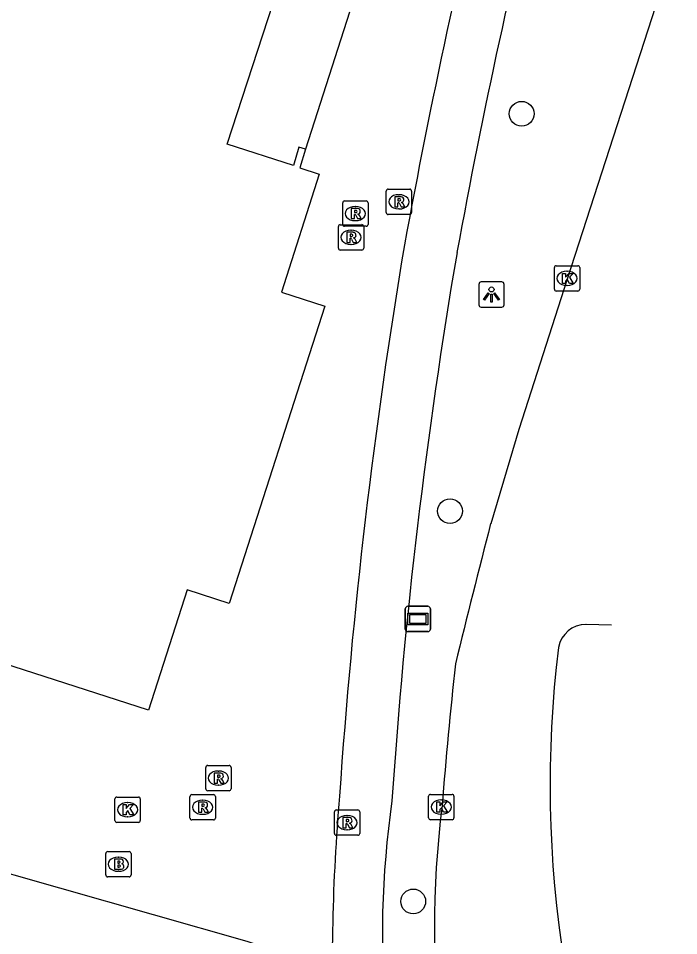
# Model space of a CAD drawing. Extents: x 160676 to 161153, y 383244 to 383713.
# Drawn here: x 161063.54 to 161089.61, y 383297.79 to 383334 of the extents above; entities that cross this region are included whole.
import ezdxf

# ---------------------------------------------------------------- set-up
doc = ezdxf.new("R2010")
doc.units = 0
for name, color, linetype in [('IMGEO_Boom', 7, 'Continuous'), ('IMGEO_Brandkraan', 7, 'Continuous'), ('IMGEO_Fietspad_gesloten', 7, 'Continuous'), ('IMGEO_Kolk', 7, 'Continuous'), ('IMGEO_Lichtpunt', 7, 'Continuous'), ('IMGEO_Pand', 7, 'Continuous'), ('IMGEO_Reclamebord', 7, 'Continuous'), ('IMGEO_Rijbaan_lokaal_gesloten', 7, 'Continuous'), ('IMGEO_Rioolput', 7, 'Continuous'), ('IMGEO_Voetpad_open', 7, 'Continuous')]:
    doc.layers.add(name, color=color, linetype=linetype)

msp = doc.modelspace()

# ---------------------------------------------------------------- linework, layer by layer
at = {"layer": 'IMGEO_Boom'}
for centre in [(161083.412, 383330.229), (161080.583, 383314.544), (161079.131, 383299.138)]:
    msp.add_circle(centre, 0.489, dxfattribs=at)
at = {"layer": 'IMGEO_Brandkraan'}
for p, q in [((161066.993, 383300.183), (161066.993, 383301.035)), ((161067.068, 383301.109), (161067.92, 383301.109)), ((161067.481, 383300.889), (161067.506, 383300.889)), ((161067.994, 383301.035), (161067.994, 383300.183)), ((161067.504, 383300.329), (161067.479, 383300.329)), ((161067.92, 383300.109), (161067.068, 383300.109))]:
    msp.add_line(p, q, dxfattribs=at)
for points in [[(161066.993, 383300.183), (161066.993, 383301.035)], [(161067.068, 383301.109), (161067.92, 383301.109)], [(161067.994, 383301.035), (161067.994, 383300.183)], [(161067.341, 383300.809), (161067.341, 383300.409), (161067.554, 383300.409)], [(161067.572, 383300.809), (161067.341, 383300.809)], [(161067.52, 383300.728), (161067.466, 383300.728), (161067.466, 383300.652)], [(161067.466, 383300.652), (161067.519, 383300.652)], [(161067.528, 383300.576), (161067.466, 383300.576), (161067.466, 383300.495)], [(161067.466, 383300.495), (161067.528, 383300.495)], [(161067.92, 383300.109), (161067.068, 383300.109)]]:
    msp.add_lwpolyline(points, dxfattribs=at)
for centre, radius, start, end in [((161067.07, 383301.033), 0.0765, 91.552, 178.448), ((161067.07, 383301.033), 0.0765, 91.552, 178.448), ((161067.918, 383301.033), 0.0765, 1.552, 88.448), ((161067.918, 383301.033), 0.0765, 1.552, 88.448), ((161067.521, 383300.69), 0.0379, 267.8285, 90.9355), ((161067.529, 383300.535), 0.0404, 269.8759, 90.5077), ((161067.576, 383300.664), 0.145, 59.4692, 91.5367), ((161067.601, 383300.711), 0.0922, 285.5137, 58.1501), ((161067.606, 383300.519), 0.105, 301.3115, 78.989), ((161067.07, 383300.185), 0.0765, 181.552, 268.448), ((161067.07, 383300.185), 0.0765, 181.552, 268.448), ((161067.56, 383300.66), 0.251, 268.6676, 293.5347), ((161067.918, 383300.185), 0.0765, 271.552, 358.448), ((161067.918, 383300.185), 0.0765, 271.552, 358.448)]:
    msp.add_arc(centre, radius, start, end, dxfattribs=at)
for centre, major_axis, ratio, start_param, end_param in [((161067.48, 383300.609), (-0.387, 0.002), 0.722429, 4.712389, 7.853982), ((161067.505, 383300.609), (-0.39, 0.002), 0.717154, 1.570796, 4.712389)]:
    msp.add_ellipse(centre, major_axis=major_axis, ratio=ratio, start_param=start_param, end_param=end_param, dxfattribs=at)
at = {"layer": 'IMGEO_Fietspad_gesloten'}
for centre, radius, start, end in [((161337.461, 383277.877), 262.943, 165.92194, 169.66337), ((161330.814, 383279.126), 254.086, 165.82512, 169.65393), ((161299.542, 383288.005), 223.844, 170.47225, 176.08333), ((161292.407, 383288.685), 214.601, 170.32297, 176.14495), ((161155.631, 383296.511), 79.7, 175.11724, 182.3005), ((161115.333, 383297.8), 37.42, 171.8377, 198.7986)]:
    msp.add_arc(centre, radius, start, end, dxfattribs=at)
at = {"layer": 'IMGEO_Kolk'}
for p, q in [((161084.703, 383323.305), (161084.703, 383324.157)), ((161084.778, 383324.231), (161085.63, 383324.231)), ((161085.704, 383324.157), (161085.704, 383323.305)), ((161085.191, 383324.011), (161085.216, 383324.011)), ((161085.214, 383323.451), (161085.189, 383323.451)), ((161085.63, 383323.231), (161084.778, 383323.231)), ((161067.355, 383302.333), (161067.355, 383303.185)), ((161067.43, 383303.259), (161068.282, 383303.259)), ((161068.356, 383303.185), (161068.356, 383302.333)), ((161079.737, 383302.439), (161079.737, 383303.291)), ((161079.812, 383303.365), (161080.664, 383303.365)), ((161080.225, 383303.145), (161080.25, 383303.145)), ((161080.738, 383303.291), (161080.738, 383302.439)), ((161067.843, 383303.039), (161067.868, 383303.039)), ((161067.866, 383302.479), (161067.841, 383302.479)), ((161080.664, 383302.365), (161079.812, 383302.365)), ((161080.248, 383302.585), (161080.223, 383302.585)), ((161068.282, 383302.259), (161067.43, 383302.259))]:
    msp.add_line(p, q, dxfattribs=at)
for points in [[(161084.703, 383323.305), (161084.703, 383324.157)], [(161084.778, 383324.231), (161085.63, 383324.231)], [(161085.704, 383324.157), (161085.704, 383323.305)], [(161085.024, 383323.931), (161085.147, 383323.931), (161085.147, 383323.78), (161085.277, 383323.931), (161085.441, 383323.931), (161085.295, 383323.78), (161085.448, 383323.531), (161085.296, 383323.531), (161085.211, 383323.695), (161085.147, 383323.628), (161085.147, 383323.531), (161085.024, 383323.531), (161085.024, 383323.931)], [(161085.63, 383323.231), (161084.778, 383323.231)], [(161067.355, 383302.333), (161067.355, 383303.185)], [(161067.43, 383303.259), (161068.282, 383303.259)], [(161068.356, 383303.185), (161068.356, 383302.333)], [(161079.737, 383302.439), (161079.737, 383303.291)], [(161079.812, 383303.365), (161080.664, 383303.365)], [(161080.058, 383303.065), (161080.181, 383303.065), (161080.181, 383302.914), (161080.311, 383303.065), (161080.475, 383303.065), (161080.329, 383302.914), (161080.482, 383302.665), (161080.33, 383302.665), (161080.245, 383302.829), (161080.181, 383302.762), (161080.181, 383302.665), (161080.058, 383302.665), (161080.058, 383303.065)], [(161080.738, 383303.291), (161080.738, 383302.439)], [(161067.676, 383302.959), (161067.799, 383302.959), (161067.799, 383302.808), (161067.929, 383302.959), (161068.093, 383302.959), (161067.947, 383302.808), (161068.1, 383302.559), (161067.948, 383302.559), (161067.863, 383302.723), (161067.799, 383302.656), (161067.799, 383302.559), (161067.676, 383302.559), (161067.676, 383302.959)], [(161080.664, 383302.365), (161079.812, 383302.365)], [(161068.282, 383302.259), (161067.43, 383302.259)]]:
    msp.add_lwpolyline(points, dxfattribs=at)
for centre, start, end in [((161084.78, 383324.155), 91.552, 178.448), ((161084.78, 383324.155), 91.552, 178.448), ((161085.628, 383324.155), 1.552, 88.448), ((161085.628, 383324.155), 1.552, 88.448), ((161084.78, 383323.307), 181.552, 268.448), ((161084.78, 383323.307), 181.552, 268.448), ((161085.628, 383323.307), 271.552, 358.448), ((161085.628, 383323.307), 271.552, 358.448), ((161067.432, 383303.183), 91.552, 178.448), ((161067.432, 383303.183), 91.552, 178.448), ((161068.28, 383303.183), 1.552, 88.448), ((161068.28, 383303.183), 1.552, 88.448), ((161079.814, 383303.289), 91.552, 178.448), ((161079.814, 383303.289), 91.552, 178.448), ((161080.662, 383303.289), 1.552, 88.448), ((161080.662, 383303.289), 1.552, 88.448), ((161067.432, 383302.335), 181.552, 268.448), ((161067.432, 383302.335), 181.552, 268.448), ((161068.28, 383302.335), 271.552, 358.448), ((161068.28, 383302.335), 271.552, 358.448), ((161079.814, 383302.441), 181.552, 268.448), ((161079.814, 383302.441), 181.552, 268.448), ((161080.662, 383302.441), 271.552, 358.448), ((161080.662, 383302.441), 271.552, 358.448)]:
    msp.add_arc(centre, 0.0765, start, end, dxfattribs=at)
for centre, major_axis, ratio, start_param, end_param in [((161085.19, 383323.731), (-0.387, 0.002), 0.722429, 4.712389, 7.853982), ((161085.215, 383323.731), (-0.39, 0.002), 0.717154, 1.570796, 4.712389), ((161080.224, 383302.865), (-0.387, 0.002), 0.722429, 4.712389, 7.853982), ((161080.249, 383302.865), (-0.39, 0.002), 0.717154, 1.570796, 4.712389), ((161067.842, 383302.759), (-0.387, 0.002), 0.722429, 4.712389, 7.853982), ((161067.867, 383302.759), (-0.39, 0.002), 0.717154, 1.570796, 4.712389)]:
    msp.add_ellipse(centre, major_axis=major_axis, ratio=ratio, start_param=start_param, end_param=end_param, dxfattribs=at)
at = {"layer": 'IMGEO_Lichtpunt'}
for p, q in [((161081.722, 383323.497), (161081.722, 383322.69)), ((161081.722, 383323.497), (161081.722, 383322.69)), ((161082.624, 383323.592), (161081.816, 383323.592)), ((161082.624, 383323.592), (161081.816, 383323.592)), ((161082.718, 383322.69), (161082.718, 383323.497)), ((161082.718, 383322.69), (161082.718, 383323.497)), ((161081.816, 383322.596), (161082.624, 383322.596)), ((161081.816, 383322.596), (161082.624, 383322.596))]:
    msp.add_line(p, q, dxfattribs=at)
for points in [[(161082.096, 383323.161), (161082.135, 383323.133), (161081.947, 383322.871), (161081.909, 383322.898), (161082.096, 383323.161)], [(161082.198, 383323.113), (161082.245, 383323.113), (161082.245, 383322.791), (161082.198, 383322.791), (161082.198, 383323.113)], [(161082.308, 383323.133), (161082.346, 383323.16), (161082.533, 383322.898), (161082.494, 383322.87), (161082.308, 383323.133)]]:
    msp.add_lwpolyline(points, dxfattribs=at)
msp.add_circle((161082.221, 383323.295), 0.0994, dxfattribs=at)
for centre, start, end in [((161081.816, 383323.497), 90, 180), ((161081.816, 383323.497), 90, 180), ((161082.624, 383323.497), 0, 90), ((161082.624, 383323.497), 0, 90), ((161081.816, 383322.69), 180, 270), ((161081.816, 383322.69), 180, 270), ((161082.624, 383322.69), 270, 0), ((161082.624, 383322.69), 270, 360)]:
    msp.add_arc(centre, 0.0946, start, end, dxfattribs=at)
at = {"layer": 'IMGEO_Pand'}
for points in [[(161074.876, 383328.83), (161074.61, 383328.917), (161074.405, 383328.183), (161071.785, 383329.031), (161073.994, 383335.82), (161073.576, 383335.934)], [(161074.876, 383328.83), (161074.649, 383328.092), (161075.413, 383327.845), (161073.926, 383323.193), (161075.639, 383322.641), (161071.867, 383310.899), (161070.205, 383311.433), (161068.681, 383306.695), (161056.802, 383310.518)]]:
    msp.add_lwpolyline(points, dxfattribs=at)
at = {"layer": 'IMGEO_Reclamebord'}
for p, q in [((161078.819, 383309.889), (161078.819, 383310.689)), ((161078.819, 383310.689), (161078.819, 383309.889)), ((161078.919, 383310.789), (161079.709, 383310.789)), ((161079.709, 383310.789), (161078.919, 383310.789)), ((161079.809, 383310.689), (161079.809, 383309.889)), ((161079.809, 383309.889), (161079.809, 383310.689)), ((161079.709, 383309.789), (161078.919, 383309.789)), ((161078.919, 383309.789), (161079.709, 383309.789))]:
    msp.add_line(p, q, dxfattribs=at)
for points in [[(161078.92, 383310.521), (161079.708, 383310.521), (161079.708, 383310.057), (161078.92, 383310.057), (161078.92, 383310.521)], [(161078.985, 383310.456), (161078.985, 383310.122), (161079.643, 383310.122), (161079.643, 383310.456), (161078.985, 383310.456)]]:
    msp.add_lwpolyline(points, dxfattribs=at)
for centre, start, end in [((161078.919, 383310.689), 90, 180), ((161078.919, 383310.689), 90, 180), ((161079.709, 383310.689), 0, 90), ((161079.709, 383310.689), 360, 90), ((161078.919, 383309.889), 180, 270), ((161078.919, 383309.889), 180, 270), ((161079.709, 383309.889), 270, 0), ((161079.709, 383309.889), 270, 0)]:
    msp.add_arc(centre, 0.1, start, end, dxfattribs=at)
at = {"layer": 'IMGEO_Rijbaan_lokaal_gesloten'}
for points in [[(161089.61, 383337.285), (161085.211, 383323.707), (161083.295, 383317.77), (161082.189, 383314.05)], [(161086.953, 383310.04), (161085.952, 383310.069)]]:
    msp.add_lwpolyline(points, dxfattribs=at)
for centre, radius, start, end in [((161519.479, 383201.174), 451.624, 165.52635, 166.25015), ((161085.949, 383308.967), 1.102, 89.8509, 169.7084), ((161129.557, 383303.726), 45.022, 173.0629, 205.0313), ((161266.822, 383288.222), 187.128, 173.77371, 175.49626), ((161117.973, 383298.123), 38.005, 172.7545, 202.1608)]:
    msp.add_arc(centre, radius, start, end, dxfattribs=at)
at = {"layer": 'IMGEO_Rioolput'}
for p, q in [((161078.064, 383326.328), (161078.064, 383327.18)), ((161078.139, 383327.254), (161078.991, 383327.254)), ((161078.552, 383327.034), (161078.577, 383327.034)), ((161079.065, 383327.18), (161079.065, 383326.328)), ((161076.346, 383325.864), (161076.346, 383326.716)), ((161076.421, 383326.79), (161077.273, 383326.79)), ((161077.347, 383326.716), (161077.347, 383325.864)), ((161076.834, 383326.57), (161076.859, 383326.57)), ((161078.991, 383326.254), (161078.139, 383326.254)), ((161078.575, 383326.474), (161078.55, 383326.474)), ((161076.857, 383326.01), (161076.832, 383326.01)), ((161076.176, 383324.926), (161076.176, 383325.778)), ((161076.251, 383325.852), (161077.103, 383325.852)), ((161077.273, 383325.79), (161076.421, 383325.79)), ((161076.664, 383325.632), (161076.689, 383325.632)), ((161077.177, 383325.778), (161077.177, 383324.926)), ((161077.103, 383324.852), (161076.251, 383324.852)), ((161076.687, 383325.072), (161076.662, 383325.072)), ((161071.016, 383304.506), (161071.868, 383304.506)), ((161070.941, 383303.58), (161070.941, 383304.432)), ((161071.429, 383304.286), (161071.454, 383304.286)), ((161071.942, 383304.432), (161071.942, 383303.58)), ((161071.868, 383303.506), (161071.016, 383303.506)), ((161071.452, 383303.726), (161071.427, 383303.726)), ((161070.318, 383302.431), (161070.318, 383303.283)), ((161070.393, 383303.357), (161071.245, 383303.357)), ((161070.806, 383303.137), (161070.831, 383303.137)), ((161071.319, 383303.283), (161071.319, 383302.431)), ((161076.095, 383302.75), (161076.947, 383302.75)), ((161071.245, 383302.357), (161070.393, 383302.357)), ((161070.829, 383302.577), (161070.804, 383302.577)), ((161076.02, 383301.824), (161076.02, 383302.676)), ((161076.508, 383302.53), (161076.533, 383302.53)), ((161077.021, 383302.676), (161077.021, 383301.824)), ((161076.947, 383301.75), (161076.095, 383301.75)), ((161076.531, 383301.97), (161076.506, 383301.97))]:
    msp.add_line(p, q, dxfattribs=at)
for points in [[(161078.064, 383326.328), (161078.064, 383327.18)], [(161078.139, 383327.254), (161078.991, 383327.254)], [(161078.653, 383326.952), (161078.401, 383326.954), (161078.401, 383326.554)], [(161079.065, 383327.18), (161079.065, 383326.328)], [(161076.346, 383325.864), (161076.346, 383326.716)], [(161076.421, 383326.79), (161077.273, 383326.79)], [(161077.347, 383326.716), (161077.347, 383325.864)], [(161078.401, 383326.554), (161078.525, 383326.554), (161078.525, 383326.716), (161078.536, 383326.716)], [(161078.579, 383326.873), (161078.525, 383326.873), (161078.525, 383326.792)], [(161078.525, 383326.792), (161078.577, 383326.792)], [(161078.583, 383326.687), (161078.654, 383326.554), (161078.794, 383326.554), (161078.729, 383326.68)], [(161076.935, 383326.488), (161076.683, 383326.49), (161076.683, 383326.09)], [(161076.683, 383326.09), (161076.807, 383326.09), (161076.807, 383326.252), (161076.818, 383326.252)], [(161076.861, 383326.409), (161076.807, 383326.409), (161076.807, 383326.328)], [(161076.807, 383326.328), (161076.859, 383326.328)], [(161078.991, 383326.254), (161078.139, 383326.254)], [(161076.865, 383326.223), (161076.936, 383326.09), (161077.076, 383326.09), (161077.011, 383326.216)], [(161076.176, 383324.926), (161076.176, 383325.778)], [(161076.251, 383325.852), (161077.103, 383325.852)], [(161077.273, 383325.79), (161076.421, 383325.79)], [(161076.765, 383325.55), (161076.513, 383325.552), (161076.513, 383325.152)], [(161077.177, 383325.778), (161077.177, 383324.926)], [(161076.513, 383325.152), (161076.637, 383325.152), (161076.637, 383325.314), (161076.648, 383325.314)], [(161076.691, 383325.471), (161076.637, 383325.471), (161076.637, 383325.39)], [(161076.637, 383325.39), (161076.689, 383325.39)], [(161076.695, 383325.285), (161076.766, 383325.152), (161076.906, 383325.152), (161076.841, 383325.278)], [(161077.103, 383324.852), (161076.251, 383324.852)], [(161071.016, 383304.506), (161071.868, 383304.506)], [(161070.941, 383303.58), (161070.941, 383304.432)], [(161071.53, 383304.204), (161071.278, 383304.206), (161071.278, 383303.806)], [(161071.942, 383304.432), (161071.942, 383303.58)], [(161071.278, 383303.806), (161071.402, 383303.806), (161071.402, 383303.968), (161071.413, 383303.968)], [(161071.456, 383304.125), (161071.402, 383304.125), (161071.402, 383304.044)], [(161071.402, 383304.044), (161071.454, 383304.044)], [(161071.46, 383303.939), (161071.531, 383303.806), (161071.671, 383303.806), (161071.606, 383303.932)], [(161071.868, 383303.506), (161071.016, 383303.506)], [(161070.318, 383302.431), (161070.318, 383303.283)], [(161070.393, 383303.357), (161071.245, 383303.357)], [(161070.907, 383303.055), (161070.655, 383303.057), (161070.655, 383302.657)], [(161071.319, 383303.283), (161071.319, 383302.431)], [(161070.655, 383302.657), (161070.779, 383302.657), (161070.779, 383302.819), (161070.79, 383302.819)], [(161070.833, 383302.976), (161070.779, 383302.976), (161070.779, 383302.895)], [(161070.779, 383302.895), (161070.831, 383302.895)], [(161070.837, 383302.79), (161070.908, 383302.657), (161071.048, 383302.657), (161070.983, 383302.783)], [(161076.095, 383302.75), (161076.947, 383302.75)], [(161071.245, 383302.357), (161070.393, 383302.357)], [(161076.02, 383301.824), (161076.02, 383302.676)], [(161076.609, 383302.448), (161076.357, 383302.45), (161076.357, 383302.05)], [(161076.535, 383302.369), (161076.481, 383302.369), (161076.481, 383302.288)], [(161077.021, 383302.676), (161077.021, 383301.824)], [(161076.357, 383302.05), (161076.481, 383302.05), (161076.481, 383302.212), (161076.492, 383302.212)], [(161076.481, 383302.288), (161076.533, 383302.288)], [(161076.539, 383302.183), (161076.61, 383302.05), (161076.75, 383302.05), (161076.685, 383302.176)], [(161076.947, 383301.75), (161076.095, 383301.75)]]:
    msp.add_lwpolyline(points, dxfattribs=at)
for centre, radius, start, end in [((161078.141, 383327.178), 0.0765, 91.552, 178.448), ((161078.141, 383327.178), 0.0765, 91.552, 178.448), ((161078.989, 383327.178), 0.0765, 1.552, 88.448), ((161078.989, 383327.178), 0.0765, 1.552, 88.448), ((161076.423, 383326.714), 0.0765, 91.552, 178.448), ((161076.423, 383326.714), 0.0765, 91.552, 178.448), ((161077.271, 383326.714), 0.0765, 1.552, 88.448), ((161077.271, 383326.714), 0.0765, 1.552, 88.448), ((161078.535, 383326.663), 0.0533, 26.0293, 88.6989), ((161078.561, 383326.981), 0.19, 274.7715, 282.9687), ((161078.585, 383326.777), 0.0964, 77.0061, 93.1865), ((161078.599, 383326.834), 0.0378, 276.6634, 79.6772), ((161078.652, 383326.842), 0.109, 350.3612, 89.416), ((161078.65, 383326.842), 0.112, 277.5842, 350.9817), ((161078.634, 383326.627), 0.108, 29.5134, 73.7905), ((161076.817, 383326.199), 0.0533, 26.0293, 88.6989), ((161076.843, 383326.517), 0.19, 274.7715, 282.9687), ((161076.867, 383326.313), 0.0964, 77.0061, 93.1865), ((161076.881, 383326.37), 0.0378, 276.6634, 79.6772), ((161076.934, 383326.378), 0.109, 350.3612, 89.416), ((161076.932, 383326.378), 0.112, 277.5842, 350.9817), ((161076.916, 383326.163), 0.108, 29.5134, 73.7905), ((161078.141, 383326.33), 0.0765, 181.552, 268.448), ((161078.141, 383326.33), 0.0765, 181.552, 268.448), ((161078.989, 383326.33), 0.0765, 271.552, 358.448), ((161078.989, 383326.33), 0.0765, 271.552, 358.448), ((161076.253, 383325.776), 0.0765, 91.552, 178.448), ((161076.253, 383325.776), 0.0765, 91.552, 178.448), ((161076.423, 383325.866), 0.0765, 181.552, 268.448), ((161076.423, 383325.866), 0.0765, 181.552, 268.448), ((161076.764, 383325.44), 0.109, 350.3612, 89.416), ((161077.101, 383325.776), 0.0765, 1.552, 88.448), ((161077.101, 383325.776), 0.0765, 1.552, 88.448), ((161077.271, 383325.866), 0.0765, 271.552, 358.448), ((161077.271, 383325.866), 0.0765, 271.552, 358.448), ((161076.647, 383325.261), 0.0533, 26.0293, 88.6989), ((161076.673, 383325.579), 0.19, 274.7715, 282.9687), ((161076.697, 383325.375), 0.0964, 77.0061, 93.1865), ((161076.711, 383325.432), 0.0378, 276.6634, 79.6772), ((161076.762, 383325.44), 0.112, 277.5842, 350.9817), ((161076.746, 383325.225), 0.108, 29.5134, 73.7905), ((161076.253, 383324.928), 0.0765, 181.552, 268.448), ((161076.253, 383324.928), 0.0765, 181.552, 268.448), ((161077.101, 383324.928), 0.0765, 271.552, 358.448), ((161077.101, 383324.928), 0.0765, 271.552, 358.448), ((161071.018, 383304.43), 0.0765, 91.552, 178.448), ((161071.018, 383304.43), 0.0765, 91.552, 178.448), ((161071.866, 383304.43), 0.0765, 1.552, 88.448), ((161071.866, 383304.43), 0.0765, 1.552, 88.448), ((161071.529, 383304.094), 0.109, 350.3612, 89.416), ((161071.412, 383303.915), 0.0533, 26.0293, 88.6989), ((161071.438, 383304.233), 0.19, 274.7715, 282.9687), ((161071.462, 383304.029), 0.0964, 77.0061, 93.1865), ((161071.476, 383304.086), 0.0378, 276.6634, 79.6772), ((161071.527, 383304.094), 0.112, 277.5842, 350.9817), ((161071.511, 383303.879), 0.108, 29.5134, 73.7905), ((161071.018, 383303.582), 0.0765, 181.552, 268.448), ((161071.018, 383303.582), 0.0765, 181.552, 268.448), ((161071.866, 383303.582), 0.0765, 271.552, 358.448), ((161071.866, 383303.582), 0.0765, 271.552, 358.448), ((161070.395, 383303.281), 0.0765, 91.552, 178.448), ((161070.395, 383303.281), 0.0765, 91.552, 178.448), ((161071.243, 383303.281), 0.0765, 1.552, 88.448), ((161071.243, 383303.281), 0.0765, 1.552, 88.448), ((161070.789, 383302.766), 0.0533, 26.0293, 88.6989), ((161070.815, 383303.084), 0.19, 274.7715, 282.9687), ((161070.839, 383302.88), 0.0964, 77.0061, 93.1865), ((161070.853, 383302.937), 0.0378, 276.6634, 79.6772), ((161070.906, 383302.945), 0.109, 350.3612, 89.416), ((161070.904, 383302.945), 0.112, 277.5842, 350.9817), ((161070.888, 383302.73), 0.108, 29.5134, 73.7905), ((161076.097, 383302.674), 0.0765, 91.552, 178.448), ((161076.097, 383302.674), 0.0765, 91.552, 178.448), ((161076.945, 383302.674), 0.0765, 1.552, 88.448), ((161076.945, 383302.674), 0.0765, 1.552, 88.448), ((161070.395, 383302.433), 0.0765, 181.552, 268.448), ((161070.395, 383302.433), 0.0765, 181.552, 268.448), ((161071.243, 383302.433), 0.0765, 271.552, 358.448), ((161071.243, 383302.433), 0.0765, 271.552, 358.448), ((161076.541, 383302.273), 0.0964, 77.0061, 93.1865), ((161076.555, 383302.33), 0.0378, 276.6634, 79.6772), ((161076.608, 383302.338), 0.109, 350.3612, 89.416), ((161076.491, 383302.159), 0.0533, 26.0293, 88.6989), ((161076.517, 383302.477), 0.19, 274.7715, 282.9687), ((161076.606, 383302.338), 0.112, 277.5842, 350.9817), ((161076.59, 383302.123), 0.108, 29.5134, 73.7905), ((161076.097, 383301.826), 0.0765, 181.552, 268.448), ((161076.097, 383301.826), 0.0765, 181.552, 268.448), ((161076.945, 383301.826), 0.0765, 271.552, 358.448), ((161076.945, 383301.826), 0.0765, 271.552, 358.448)]:
    msp.add_arc(centre, radius, start, end, dxfattribs=at)
for centre, major_axis, ratio, start_param, end_param in [((161078.551, 383326.754), (-0.387, 0.002), 0.722429, 4.712389, 7.853982), ((161078.576, 383326.754), (-0.39, 0.002), 0.717154, 1.570796, 4.712389), ((161076.833, 383326.29), (-0.387, 0.002), 0.722429, 4.712389, 7.853982), ((161076.858, 383326.29), (-0.39, 0.002), 0.717154, 1.570796, 4.712389), ((161076.663, 383325.352), (-0.387, 0.002), 0.722429, 4.712389, 7.853982), ((161076.688, 383325.352), (-0.39, 0.002), 0.717154, 1.570796, 4.712389), ((161071.428, 383304.006), (-0.387, 0.002), 0.722429, 4.712389, 7.853982), ((161071.453, 383304.006), (-0.39, 0.002), 0.717154, 1.570796, 4.712389), ((161070.805, 383302.857), (-0.387, 0.002), 0.722429, 4.712389, 7.853982), ((161070.83, 383302.857), (-0.39, 0.002), 0.717154, 1.570796, 4.712389), ((161076.507, 383302.25), (-0.387, 0.002), 0.722429, 4.712389, 7.853982), ((161076.532, 383302.25), (-0.39, 0.002), 0.717154, 1.570796, 4.712389)]:
    msp.add_ellipse(centre, major_axis=major_axis, ratio=ratio, start_param=start_param, end_param=end_param, dxfattribs=at)
at = {"layer": 'IMGEO_Voetpad_open'}
for points in [[(161076.619, 383334.24), (161074.876, 383328.83)], [(161057.751, 383301.776), (161072.558, 383297.57), (161074.2, 383297.033)]]:
    msp.add_lwpolyline(points, dxfattribs=at)

doc.saveas('drawing.dxf')
